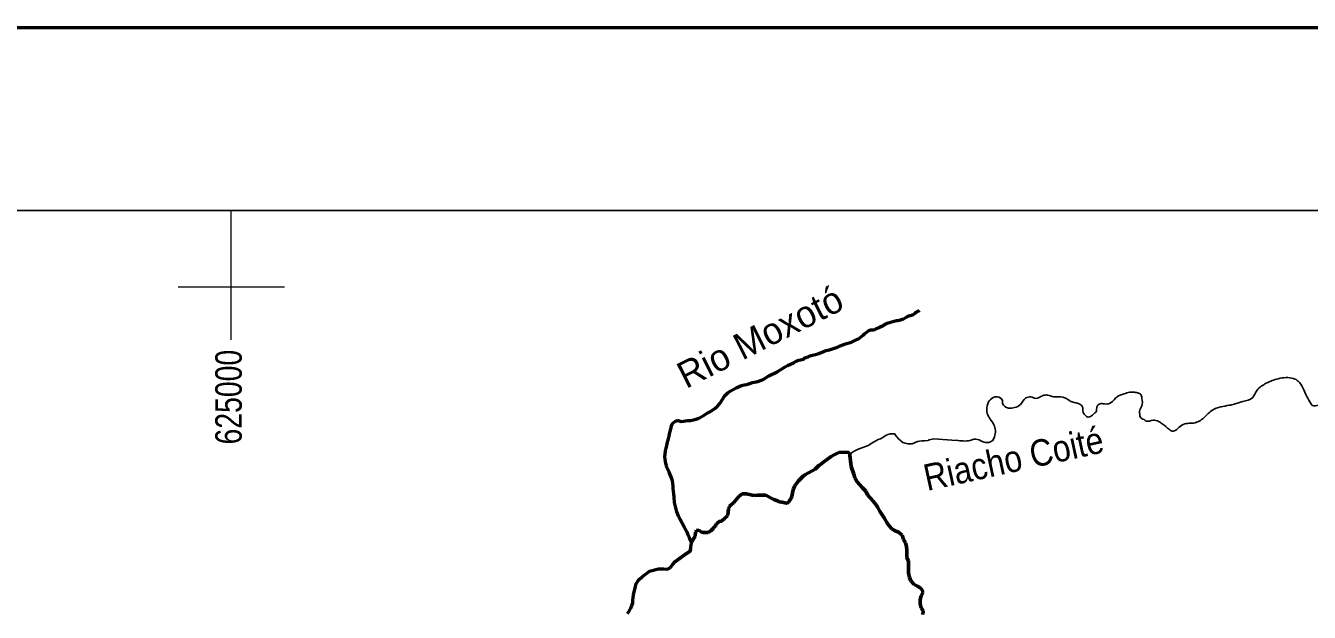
# Model space of a CAD drawing. Extents: x -1643653 to 4543381, y 1624270 to 13878484.
# Drawn here: x 621123 to 645322, y 9018860 to 9029921 of the extents above; entities that cross this region are included whole.
import ezdxf
from ezdxf.enums import TextEntityAlignment as Align

# ---------------------------------------------------------------- set-up
doc = ezdxf.new("R2010")
doc.units = 0
doc.header["$LTSCALE"] = 200
doc.linetypes.add('LONG_DASH_SHORT_DASH', pattern=[9.9, 6, -1.2, 1.5, -1.2])
for name, color, linetype, lineweight in [('1', 7, 'Continuous', 13), ('2', 7, 'Continuous', 13), ('24', 7, 'Continuous', 25), ('3', 7, 'Continuous', 13), ('7', 7, 'LONG_DASH_SHORT_DASH', 60)]:
    doc.layers.add(name, color=color, linetype=linetype, lineweight=lineweight)
doc.layers.add('47', color=7, linetype='Continuous')
doc.layers.add('49', color=7, linetype='Continuous')

msp = doc.modelspace()

# ---------------------------------------------------------------- linework, layer by layer
at = {"layer": '1', "lineweight": 25}
msp.add_spline([(814781, 9009175.5), (814787.2, 9009173.4), (814796.9, 9009173.4), (814799.4, 9009172.4), (814805.1, 9009174.5), (814805.6, 9009176.5), (814811.7, 9009179.5), (814811.7, 9009179.5), (814801.5, 9009181), (814790.7, 9009181.5), (814784.1, 9009183.1), (814777.4, 9009185.1), (814778.4, 9009175.5)], degree=3, dxfattribs=at)
at = {"layer": '2'}
for p, q in [((625000, 9024000), (625000, 9026438.8)), ((624000, 9025000), (626000, 9025000))]:
    msp.add_line(p, q, dxfattribs=at)
at = {"layer": '24', "lineweight": 53}
for points in [[(633413.9, 9022478.1), (633421.2, 9022477.1), (633480.4, 9022458.5), (633606.6, 9022474.9), (633658.1, 9022477.9), (633711.2, 9022491.3), (633762.6, 9022500.8), (633814.1, 9022520.8), (633917, 9022578.5), (633968.6, 9022613.4), (634020, 9022642.8), (634070.1, 9022674), (634114.4, 9022705.1), (634164.6, 9022749.5), (634211.6, 9022799.5), (634275.4, 9022905.1), (634276.2, 9022912.6), (634313.5, 9022956), (634360.5, 9022996.6), (634407, 9023028.7), (634463.3, 9023060.8), (634516.2, 9023093.9), (634619.2, 9023138.5), (634669.3, 9023151.8), (634720.7, 9023158.6), (634772.3, 9023177.5), (634823.9, 9023193.7), (634887.8, 9023203.3), (634902.5, 9023207.1), (634926.9, 9023210), (634978.4, 9023232.8), (635028.4, 9023251.7), (635132.8, 9023316), (635288.5, 9023394.6), (635338.7, 9023423), (635440.3, 9023486.3), (635485.1, 9023511.9), (635543.2, 9023541.2), (635595.9, 9023564.9), (635650.6, 9023598), (635699.1, 9023616), (635790.3, 9023636.1), (635793.1, 9023638), (635800.1, 9023649.3), (635819, 9023660.6), (635853.4, 9023668.3), (635876.7, 9023676.8), (635906.5, 9023697.6), (635956.5, 9023710), (636013.3, 9023718.7), (636059.5, 9023732.9), (636105.8, 9023750.9), (636162.5, 9023775.6), (636212.6, 9023793.6), (636275.1, 9023811.7), (636425, 9023859.2), (636478, 9023881.9), (636577.8, 9023919.9), (636690.9, 9023956), (636806.1, 9024008.1), (636823.2, 9024013.8), (636845.9, 9024034.6), (636912.2, 9024085.6), (636934.8, 9024108.2), (636956.3, 9024126.2), (637018.2, 9024171.5), (637057.1, 9024184.8), (637082.8, 9024185.8), (637104.5, 9024187.8), (637134.2, 9024195.4), (637161.3, 9024208.7), (637216.1, 9024229.5), (637230.8, 9024237.1), (637250.3, 9024253.2), (637273.6, 9024257.9), (637295.2, 9024272.1), (637314.4, 9024282.5), (637334, 9024298.6), (637359.5, 9024308.1), (637385.3, 9024320.4), (637537.2, 9024359.4), (637566.8, 9024363.3), (637618.3, 9024376.6), (637671, 9024396.6), (637718.9, 9024421.2), (637745.8, 9024437.2), (637770.3, 9024449.6), (637846.7, 9024469.6), (637851.3, 9024475.2), (637892.7, 9024501.7), (637913.2, 9024518.7), (637958, 9024544.2), (637971.9, 9024555.7)], [(633676.3, 9020181.4), (633676.3, 9020181.4), (633638.7, 9020264), (633612.2, 9020317.5), (633591.7, 9020369.2), (633563.5, 9020419.9), (633539.8, 9020471.5), (633453.9, 9020622.6), (633428.7, 9020672.4), (633401.8, 9020755.1), (633381.4, 9020829.3), (633365.3, 9020880), (633352.2, 9020933.6), (633345.6, 9021033.3), (633345, 9021086.9), (633332.3, 9021186.5), (633331.6, 9021241.1), (633318.4, 9021341.7), (633300.6, 9021397.1), (633254.7, 9021503.2), (633213.2, 9021588.7)], [(632466.2, 9018835.3), (632501.5, 9018878.7), (632534.3, 9018936.2), (632553, 9018986.1), (632567.9, 9019034.1), (632569.1, 9019090.5), (632581.5, 9019191.2), (632619.5, 9019345.6), (632634.6, 9019396.4), (632664.3, 9019445.4), (632694.5, 9019486.9), (632744.2, 9019530.3), (632884.7, 9019635.2), (633050.2, 9019677.1), (633151.8, 9019677.4), (633222.6, 9019674.8), (633250.5, 9019683.4), (633294.8, 9019725.8), (633324, 9019767.3), (633357, 9019804.1), (633398.5, 9019840), (633496.1, 9019905.2), (633581.5, 9019968.5), (633647.8, 9020012.9), (633658.1, 9020043.1), (633663.7, 9020077.9), (633660.2, 9020090.1), (633676, 9020172.9), (633676.3, 9020181.4)]]:
    msp.add_lwpolyline(points, dxfattribs=at)
at = {"layer": '24'}
for points in [[(636656.2, 9021865), (636684.9, 9021860.4), (636702.2, 9021873.6), (636740.9, 9021895.4), (636792.1, 9021921.9), (636838.7, 9021941.8), (636972.2, 9021990.2), (637015.9, 9022012), (637062.3, 9022041.3), (637193.3, 9022116), (637241.1, 9022134), (637284.8, 9022155.8), (637346, 9022200.2), (637368.3, 9022205), (637375.3, 9022213.5), (637379.5, 9022215.4), (637419.9, 9022224), (637504.2, 9022227.1), (637543.1, 9022171.7), (637575.9, 9022133.2), (637622.8, 9022093), (637661.8, 9022064.9), (637705.5, 9022049), (637750.8, 9022037), (637835.6, 9022037.2), (637934, 9022078.9), (637976.1, 9022088.5), (638019.7, 9022095.2), (638067.9, 9022095.4), (638139.8, 9022101.2), (638145.1, 9022104.1), (638157.6, 9022114.5), (638245.3, 9022132.2), (638672.6, 9022102.2)], [(636652.9, 9021868), (636641.6, 9021870.8), (636559.2, 9021880.9), (636454.2, 9021872.1), (636402.3, 9021849.3), (636354.6, 9021825.7), (636305.7, 9021795.4), (636263.9, 9021766.1), (636146.2, 9021677.3), (636105.2, 9021649), (636073, 9021625.4), (636004.2, 9021562.1), (635963.7, 9021536.6), (635867.3, 9021484.6), (635822.2, 9021456.2), (635780.5, 9021426.9), (635747.3, 9021396.7), (635692.5, 9021336.3), (635636.6, 9021264.7), (635616.1, 9021229.8), (635597.2, 9021191.2), (635584.4, 9021142.2), (635566, 9021043.4), (635559.6, 9021026.5), (635512, 9020943.6), (635480.4, 9020919), (635466.2, 9020917.1), (635380.8, 9020937.5), (635326.8, 9020945.8), (635298.1, 9020960.7), (635224.4, 9020989.6), (635174.2, 9021011.1), (635133.8, 9021040.1), (635075.6, 9021068.1), (634924.4, 9021068.6), (634868.1, 9021065.6), (634816.6, 9021072), (634714.8, 9021096.1), (634640.3, 9021095.8), (634633, 9021094.9), (634564.5, 9021042.9), (634472.5, 9020927.9), (634430.9, 9020895.8), (634394.5, 9020859), (634385.7, 9020847.7), (634383.8, 9020843), (634383.1, 9020829.8), (634371.1, 9020810.9), (634361.3, 9020698.1), (634352.5, 9020683), (634342.1, 9020680.1), (634329, 9020647.2), (634305.8, 9020635.8), (634240.7, 9020580.1), (634199.2, 9020572.4), (634144.7, 9020528.1), (634139.6, 9020509.2), (634131.3, 9020504.5), (634076.6, 9020431.9), (634046.6, 9020405.5), (633987.2, 9020367.7), (633978.5, 9020365.7), (633894.3, 9020363.6), (633891.4, 9020364.5), (633885.4, 9020372), (633871.8, 9020372.9), (633850.3, 9020386), (633845.5, 9020394.5), (633828.1, 9020398.2), (633817.3, 9020409.4), (633770.7, 9020403.6), (633766, 9020385.7), (633755.6, 9020376.3), (633753.8, 9020373.5), (633746.2, 9020297.3), (633676.3, 9020181.4)]]:
    msp.add_lwpolyline(points, dxfattribs=at)
msp.add_spline([(638666.8, 9022105.1), (638926.3, 9022102.2), (638999.8, 9022122.2), (639130, 9022095.5), (639190.1, 9022065.4), (639313.6, 9022075.5), (639347, 9022095.5), (639387.1, 9022169), (639403.7, 9022285.9), (639377, 9022396.2), (639250.2, 9022610), (639250.2, 9022753.6), (639276.9, 9022830.4), (639360.3, 9022907.3), (639440.5, 9022924), (639537.3, 9022850.5), (639540.6, 9022797), (639654.1, 9022710.2), (639764.3, 9022720.2), (639877.8, 9022780.3), (639974.6, 9022897.2), (640074.8, 9022920.6), (640164.9, 9022893.9), (640295.1, 9022944), (640388.6, 9022957.4), (640502.1, 9022924), (640592.2, 9022924), (640749.2, 9022883.9), (640785.9, 9022860.5), (640815.9, 9022843.8), (640962.8, 9022797), (641029.6, 9022760.3), (641042.9, 9022740.2), (641059.6, 9022633.3), (641109.7, 9022563.2), (641136.4, 9022543.1), (641216.5, 9022566.5), (641253.3, 9022593.2), (641266.6, 9022610), (641293.3, 9022630), (641323.4, 9022750.3), (641363.4, 9022787), (641433.5, 9022793.7), (641493.6, 9022787), (641583.8, 9022813.7), (641697.3, 9022920.6), (641827.5, 9022977.4), (641937.7, 9023010.8), (642004.4, 9023010.8), (642084.6, 9022997.5), (642144.6, 9022967.4), (642168, 9022893.9), (642164.7, 9022750.3), (642121.3, 9022650), (642128, 9022589.9), (642134.6, 9022543.1), (642208.1, 9022493), (642248.1, 9022466.3), (642378.3, 9022483), (642481.8, 9022459.6), (642548.6, 9022416.2), (642685.5, 9022306), (642718.9, 9022282.6), (642795.7, 9022289.2), (642892.5, 9022369.4), (643002.6, 9022419.5), (643109.5, 9022426.2), (643223, 9022452.9), (643393.2, 9022586.6), (643486.7, 9022666.7), (643653.6, 9022733.6), (643810.5, 9022763.6), (643904, 9022783.7), (644067.6, 9022833.8), (644254.6, 9022910.6), (644338, 9023047.6), (644511.6, 9023177.9), (644735.3, 9023264.7), (644882.2, 9023284.8), (645025.8, 9023268.1), (645112.6, 9023218), (645202.7, 9023094.3), (645276.1, 9022927.3), (645349.6, 9022797), (645376.3, 9022760.3), (645506.5, 9022767), (645686.2, 9022762.3), (645814, 9022826.2), (646040.5, 9022896), (646290.2, 9022977.3), (646464.4, 9023111)], degree=3, dxfattribs=at)
at = {"layer": '24', "lineweight": 53}
msp.add_spline([(633213.2, 9021588.7), (633176.5, 9021739.5), (633198.3, 9021957.3), (633285, 9022315.7), (633329, 9022430.2), (633413.9, 9022478.1)], degree=3, dxfattribs=at)
at = {"layer": '3', "lineweight": 53}
msp.add_lwpolyline([(840307.3, 9029887.8), (840307.3, 8886387.8), (560211.7, 8886387.8), (560211.7, 9029887.8)], close=True, dxfattribs=at)
msp.add_lwpolyline([(840307.3, 9029887.8), (840307.3, 8886387.8), (560211.7, 8886387.8), (560211.7, 9029887.8)], close=True, dxfattribs=at)
at = {"layer": '3', "lineweight": 25}
msp.add_lwpolyline([(563033.9, 9026438.8), (793061.1, 9026438.8), (793495.6, 8889836.8), (563468.3, 8889836.8)], close=True, dxfattribs=at)
at = {"layer": '7'}
for points in [[(636652.9, 9021868), (636641.6, 9021870.8), (636559.2, 9021880.9), (636454.2, 9021872.1), (636402.3, 9021849.3), (636354.6, 9021825.7), (636305.7, 9021795.4), (636263.9, 9021766.1), (636146.2, 9021677.3), (636105.2, 9021649), (636073, 9021625.4), (636004.2, 9021562.1), (635963.7, 9021536.6), (635867.3, 9021484.6), (635822.2, 9021456.2), (635780.5, 9021426.9), (635747.3, 9021396.7), (635692.5, 9021336.3), (635636.6, 9021264.7), (635616.1, 9021229.8), (635597.2, 9021191.2), (635584.4, 9021142.2), (635566, 9021043.4), (635559.6, 9021026.5), (635512, 9020943.6), (635480.4, 9020919), (635466.2, 9020917.1), (635380.8, 9020937.5), (635326.8, 9020945.8), (635298.1, 9020960.7), (635224.4, 9020989.6), (635174.2, 9021011.1), (635133.8, 9021040.1), (635075.6, 9021068.1), (634924.4, 9021068.6), (634868.1, 9021065.6), (634816.6, 9021072), (634714.8, 9021096.1), (634640.3, 9021095.8), (634633, 9021094.9), (634564.5, 9021042.9), (634472.5, 9020927.9), (634430.9, 9020895.8), (634394.5, 9020859), (634385.7, 9020847.7), (634383.8, 9020843), (634383.1, 9020829.8), (634371.1, 9020810.9), (634361.3, 9020698.1), (634352.5, 9020683), (634342.1, 9020680.1), (634329, 9020647.2), (634305.8, 9020635.8), (634240.7, 9020580.1), (634199.2, 9020572.4), (634144.7, 9020528.1), (634139.6, 9020509.2), (634131.3, 9020504.5), (634076.6, 9020431.9), (634046.6, 9020405.5), (633987.2, 9020367.7), (633978.5, 9020365.7), (633894.3, 9020363.6), (633891.4, 9020364.5), (633885.4, 9020372), (633871.8, 9020372.9), (633850.3, 9020386), (633845.5, 9020394.5), (633828.1, 9020398.2), (633817.3, 9020409.4), (633770.7, 9020403.6), (633766, 9020385.7), (633755.6, 9020376.3), (633753.8, 9020373.5), (633746.2, 9020297.3), (633676.3, 9020181.4)], [(638035.6, 9018816.7), (638045.4, 9018887), (638002.5, 9018942.1), (637984.6, 9019017.3), (637986.8, 9019100.2), (638006.7, 9019173), (638041.6, 9019238.5), (638006.2, 9019308.6), (637935.7, 9019353.5), (637870.2, 9019383.3), (637807.2, 9019450.8), (637784.3, 9019518.5), (637768.9, 9019603.8), (637768.4, 9019759.5), (637765.6, 9019827.2), (637732.7, 9019892.4), (637732.2, 9020033), (637726.9, 9020100.7), (637706.6, 9020170.9), (637671.2, 9020236), (637648.2, 9020316.3), (637577.7, 9020368.7), (637514.8, 9020396), (637454.3, 9020436), (637403.9, 9020488.5), (637355.9, 9020556), (637307.9, 9020643.7), (637216.9, 9020773.9), (637189.1, 9020836.5), (637151.2, 9020894.1), (637100.7, 9020954.1), (637042.7, 9021016.6), (636994.7, 9021076.7), (636964.3, 9021146.8), (636898.8, 9021209.3), (636797.8, 9021321.9), (636752.3, 9021397), (636734.5, 9021467.2), (636684.8, 9021608.7), (636652.9, 9021875.9)], [(633316.8, 9019757.1), (633324, 9019767.3), (633357, 9019804.1), (633398.5, 9019840), (633496.1, 9019905.2), (633581.5, 9019968.5), (633647.8, 9020012.9), (633658.1, 9020043.1)]]:
    msp.add_lwpolyline(points, dxfattribs=at)

# ---------------------------------------------------------------- texts
at = {"layer": '47', "width": 0.8}
msp.add_text('625000', height=500, rotation=90, dxfattribs=at).set_placement((625197.3, 9022917.4), align=Align.CENTER)
at = {"layer": '49'}
msp.add_text('Rio Moxotó', height=500, rotation=26.825, dxfattribs=at).set_placement((635080.7, 9023830.7), align=Align.CENTER)
at = {"layer": '49', "width": 0.9}
msp.add_text('Riacho Coité', height=500, rotation=12.335, dxfattribs=at).set_placement((639799.3, 9021513.7), align=Align.CENTER)

doc.saveas('drawing.dxf')
